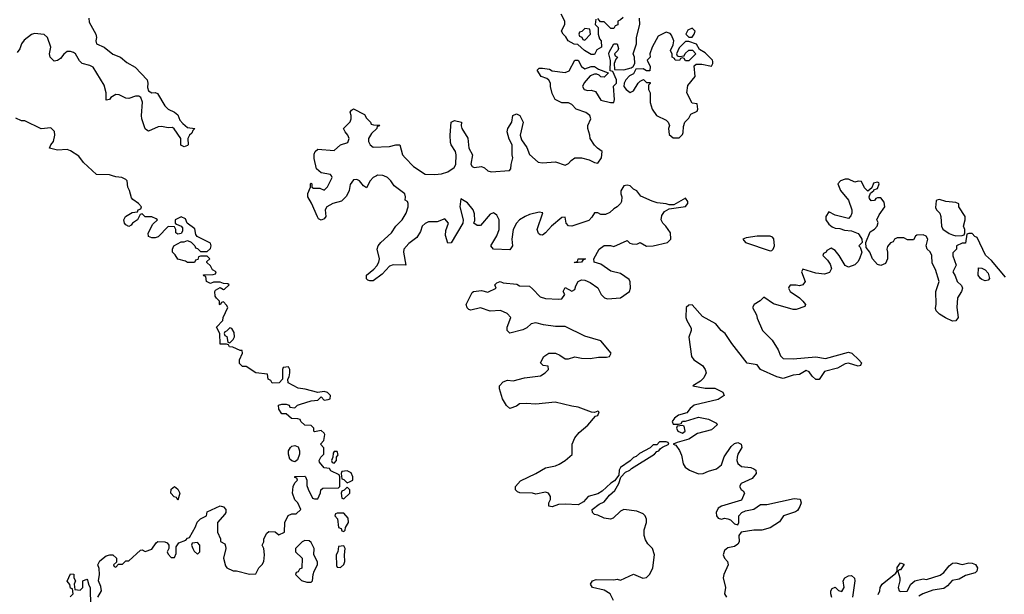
# Model space of a CAD drawing. Header units: inches. Extents: x 2601682 to 2755810, y 449311 to 584050.
# Tile 361 of 505: x 2701898 to 2707948, y 517428 to 520960. Entities that reach past the tile are written whole.
import ezdxf

# ---------------------------------------------------------------- set-up
doc = ezdxf.new("R2010")
doc.units = ezdxf.units.IN
doc.header["$MEASUREMENT"] = 0
doc.layers.add('C7501', color=7, linetype='Continuous')
doc.layers.add('C7502', color=7, linetype='Continuous')

msp = doc.modelspace()

# ---------------------------------------------------------------- linework, layer by layer
at = {"layer": 'C7501', "color": 2}
for points, elevation in [([(2702378, 517410), (2702402, 517450), (2702396.4, 517476.4), (2702382, 517510), (2702388, 517550), (2702387.3, 517587.3), (2702378, 517610), (2702390, 517634), (2702430, 517664.7), (2702451.6, 517671.6), (2702471.6, 517671.6), (2702494, 517650), (2702494, 517626), (2702474, 517610), (2702478, 517598), (2702490, 517594), (2702506, 517614), (2702530, 517614), (2702550, 517634), (2702570, 517634), (2702640.4, 517699.6), (2702650, 517702), (2702670, 517692), (2702710, 517704.7), (2702736.4, 517743.6), (2702748, 517752), (2702790, 517751.3), (2702803.6, 517743.6), (2702814, 517730), (2702814, 517710), (2702804.7, 517690), (2702810, 517674), (2702830, 517654), (2702850, 517654), (2702860.4, 517679.6), (2702860.4, 517719.6), (2702876.4, 517743.6), (2702919, 517761), (2702930, 517774), (2702942, 517778), (2702978, 517842), (2702989, 517871), (2703010, 517892), (2703046, 517910), (2703050, 517934), (2703130, 517971.3), (2703150, 517964.7), (2703164.7, 517950), (2703164.7, 517930), (2703159.8, 517920.2), (2703114, 517870), (2703114, 517810), (2703132, 517770), (2703132.7, 517752.7), (2703158, 517738), (2703163.6, 517723.6), (2703164.7, 517710), (2703151, 517650), (2703163.6, 517603.6), (2703171.6, 517591.6), (2703210, 517572), (2703230, 517571.3), (2703310, 517551.3), (2703350, 517554), (2703368, 517590), (2703388.9, 517611.1), (2703398, 517630), (2703402, 517670), (2703398, 517710), (2703388, 517730), (2703398, 517750), (2703398, 517770), (2703416.4, 517803.6), (2703430, 517814), (2703467.3, 517812.7), (2703490, 517794), (2703526, 517810), (2703528, 517870), (2703547.3, 517912.7), (2703570, 517922), (2703596.4, 517923.6), (2703626, 517950), (2703608, 517990), (2703588.7, 518008.7), (2703575.3, 518050), (2703578, 518090), (2703590, 518114), (2703606, 518130), (2703602, 518142), (2703590, 518146), (2703588, 518152), (2703650, 518154), (2703654, 518150), (2703662, 518130), (2703663.6, 518096.4), (2703670, 518074), (2703698, 518018), (2703710, 518014), (2703730, 518014), (2703747.3, 518052.7), (2703748, 518070), (2703760.4, 518079.6), (2703858, 518082), (2703866, 518090), (2703866, 518150), (2703862, 518162), (2703810, 518186), (2703802, 518202), (2703770, 518206), (2703740.4, 518240.4), (2703738, 518250), (2703749, 518271), (2703768, 518290), (2703767.3, 518327.3), (2703746, 518350), (2703767.3, 518372.7), (2703774, 518410), (2703770, 518418), (2703750, 518435.3), (2703710, 518426), (2703706, 518430), (2703706, 518450), (2703690, 518466), (2703650, 518468), (2703626, 518490), (2703622, 518502), (2703607.3, 518507.3), (2703568, 518508), (2703536.4, 518536.4), (2703510, 518538), (2703490, 518566), (2703489, 518590), (2703510, 518596), (2703536, 518596), (2703554, 518590), (2703558, 518578), (2703590, 518574), (2703606, 518590), (2703623.1, 518596.9), (2703690, 518618), (2703730, 518622), (2703750, 518642), (2703770, 518622), (2703794.6, 518625.4), (2703806, 518630), (2703808, 518650), (2703790, 518668), (2703770, 518675.3), (2703730, 518668), (2703651.6, 518688.4), (2703610, 518694), (2703547.3, 518727.3), (2703546, 518750), (2703554.6, 518765.4), (2703558, 518790), (2703558, 518810), (2703550, 518826), (2703518, 518822), (2703514, 518810), (2703514, 518750), (2703492.7, 518727.3), (2703450, 518726), (2703442, 518742), (2703426, 518750), (2703422, 518782), (2703350, 518788.7), (2703290, 518828), (2703268, 518828), (2703250, 518846), (2703248, 518870), (2703268, 518910), (2703266, 518926), (2703254, 518926), (2703207.3, 518947.3), (2703188.4, 518948.4), (2703182, 518962), (2703170, 518966), (2703130, 518966), (2703128, 519030), (2703108.7, 519070), (2703146, 519110), (2703148, 519130), (2703178, 519190), (2703170, 519206), (2703150, 519226), (2703138, 519222), (2703130, 519208), (2703126, 519210), (2703126, 519230), (2703107.3, 519247.3), (2703100.4, 519260.4), (2703098, 519290), (2703102, 519298), (2703130, 519314), (2703150, 519302), (2703156.4, 519303.6), (2703186, 519330), (2703176.4, 519336.4), (2703150, 519338), (2703130, 519346), (2703090, 519346), (2703070, 519338), (2703046, 519350), (2703042, 519382), (2703030, 519386), (2703028.7, 519391.3), (2703087.3, 519392.7), (2703102, 519398), (2703106, 519410), (2703083.1, 519423.1), (2703070, 519446), (2703047.3, 519467.3), (2703047.3, 519472.7), (2703066, 519490), (2703050, 519506), (2703010, 519506), (2702998, 519502), (2702994, 519486), (2702978, 519482), (2702972, 519468), (2702930, 519468), (2702916.4, 519476.4), (2702870, 519488), (2702854.6, 519514.6), (2702838, 519530), (2702838, 519550), (2702846, 519570), (2702890, 519594), (2702910, 519594), (2702930, 519602), (2702952.7, 519592.7), (2702974, 519570), (2702978, 519558), (2702990, 519554), (2703010, 519534), (2703050, 519534), (2703070, 519554), (2703075.3, 519570), (2703070, 519586), (2702988, 519628), (2702980.4, 519640.4), (2702973.6, 519673.6), (2702928.4, 519708.4), (2702916.5, 519736.5), (2702890, 519748), (2702854, 519730), (2702854, 519710), (2702862, 519702), (2702891.6, 519691.6), (2702899.6, 519679.6), (2702899.6, 519660.4), (2702890, 519646), (2702870, 519642), (2702858, 519650), (2702858, 519670), (2702850, 519686), (2702810, 519688), (2702750, 519626), (2702730, 519618), (2702710, 519618), (2702690, 519628), (2702688.4, 519648.4), (2702716.4, 519703.6), (2702746, 519730), (2702736.4, 519736.4), (2702710, 519748), (2702668.9, 519748.9), (2702650, 519766), (2702638, 519762), (2702622, 519730), (2702591.6, 519708.4), (2702583.6, 519696.4), (2702570, 519688), (2702550, 519698), (2702542, 519710), (2702538, 519730), (2702548, 519750), (2702590, 519774), (2702622, 519778), (2702626, 519790), (2702642, 519798), (2702646, 519810), (2702628, 519830), (2702593.6, 519853.6), (2702585.6, 519865.6), (2702574, 519910), (2702562, 519930), (2702558, 519970), (2702550, 519978), (2702526, 519990), (2702490, 519994), (2702468.6, 520000)], 6), ([(2704090.6, 520000), (2704071.3, 519990), (2704052, 519970), (2704030, 519926), (2704010, 519938), (2703986, 519970), (2703970, 519978), (2703950, 519975.3), (2703930, 519946), (2703922.8, 519910), (2703905.5, 519874.5), (2703874.9, 519845.1), (2703822, 519830), (2703786, 519810), (2703774.8, 519790), (2703778.8, 519750), (2703770, 519735.3), (2703750, 519728), (2703735.3, 519735.3), (2703728.4, 519748.4), (2703692.3, 519832.3), (2703668, 519870), (2703668.9, 519891.1), (2703686, 519930), (2703686, 519950), (2703690, 519954), (2703694, 519950), (2703694, 519930), (2703704.7, 519924.7), (2703743.6, 519923.6), (2703770, 519912), (2703790, 519932), (2703819, 519990), (2703813.6, 520000)], 2), ([(2705547, 517390), (2705527, 517430), (2705490, 517454), (2705419, 517470), (2705405.2, 517490), (2705419, 517510), (2705441.3, 517518.7), (2705550, 517516), (2705570, 517522), (2705590, 517514), (2705670, 517552), (2705726.4, 517526.4), (2705750, 517531.3), (2705770, 517551), (2705789.3, 517590), (2705799.3, 517670), (2705786, 517710), (2705758.7, 517738.7), (2705743.8, 517763.8), (2705735.6, 517790), (2705735.1, 517824.9), (2705749.3, 517870), (2705749.4, 517890), (2705742, 517910), (2705730, 517922), (2705690, 517938.4), (2705610, 517949), (2705590, 517939), (2705544.9, 517895.1), (2705529.4, 517889.4), (2705490, 517896), (2705450, 517914), (2705430, 517918), (2705418, 517930), (2705415.3, 517950), (2705458.4, 517981.6), (2705490, 517997.3), (2705522.7, 518037.3), (2705554.5, 518065.5), (2705579.3, 518110), (2705592.3, 518147.7), (2705621.5, 518178.5), (2705648, 518190), (2705658.6, 518201.4), (2705798, 518290), (2705813.6, 518306.4), (2705826, 518310), (2705835.3, 518324.7), (2705847.3, 518332.7), (2705886, 518350), (2705882, 518362), (2705870, 518366), (2705830, 518366), (2705812.7, 518347.3), (2705790, 518346), (2705771.6, 518328.4), (2705706.4, 518293.6), (2705685.4, 518274.6), (2705670, 518268), (2705650, 518248), (2705590, 518208), (2705581, 518190), (2705579.8, 518160.2), (2705554, 518126), (2705530, 518112), (2705477.6, 518062.4), (2705450, 518046), (2705391.3, 518030), (2705362.8, 517997.2), (2705330, 517977.2), (2705250, 517982), (2705210, 517979.3), (2705170, 517965.2), (2705150, 517969), (2705149, 517990), (2705159, 518010), (2705159, 518030), (2705148, 518050), (2705130, 518056), (2705070, 518044.5), (2705050, 518049.5), (2704972.3, 518052.3), (2704958, 518058), (2704945.2, 518070), (2704945.2, 518090), (2704974.8, 518125.2), (2705070, 518170.5), (2705130, 518206), (2705190, 518218), (2705212.5, 518227.5), (2705249.2, 518250), (2705292.9, 518287.1), (2705294, 518350), (2705309, 518390), (2705336.6, 518423.4), (2705390, 518466.8), (2705436.4, 518523.6), (2705450, 518526), (2705458, 518550), (2705450, 518552.7), (2705430, 518546), (2705412.7, 518547.3), (2705330, 518579), (2705290, 518584), (2705189.1, 518609.1), (2705070, 518596), (2705010, 518601.2), (2704970, 518599), (2704950, 518584), (2704910, 518569), (2704889.4, 518589.4), (2704864, 518630), (2704846, 518690), (2704846, 518710), (2704870, 518734), (2704896.4, 518743.6), (2704930, 518741), (2705000.9, 518759.1), (2705098, 518770), (2705128, 518790), (2705148, 518810), (2705146, 518830), (2705115.3, 518835.3), (2705098, 518850), (2705119, 518890), (2705149.3, 518910.7), (2705190, 518910.6), (2705218, 518898), (2705250, 518874.8), (2705270, 518874.8), (2705310, 518886.8), (2705350, 518879.1), (2705402.7, 518877.3), (2705454.6, 518885.4), (2705504.5, 518884.5), (2705522, 518890), (2705531.8, 518910), (2705470, 518985.2), (2705370, 519015.1), (2705250, 519074), (2705190, 519073.2), (2705116, 519084), (2705070, 519097.2), (2705042, 519090), (2705014, 519066), (2704990, 519053.2), (2704910, 519034), (2704894, 519050), (2704894, 519070), (2704915.3, 519130), (2704894, 519154), (2704852.9, 519172.9), (2704790, 519169.2), (2704730, 519189.4), (2704670, 519175.3), (2704658, 519178), (2704648.4, 519188.4), (2704642, 519210), (2704678, 519282), (2704686, 519290), (2704736, 519296), (2704774.6, 519285.4), (2704826, 519310), (2704818, 519330), (2704830, 519342), (2704850, 519351.3), (2704870, 519342), (2704954, 519334), (2704970, 519324.7), (2705030, 519321), (2705050, 519306), (2705096.9, 519256.9), (2705130, 519246), (2705210, 519241), (2705230, 519244.7), (2705248, 519270), (2705238, 519290), (2705250, 519314), (2705290, 519292), (2705310, 519302), (2705315.3, 519324.7), (2705329, 519351), (2705350, 519361), (2705370, 519358.8), (2705404.5, 519344.5), (2705450, 519311.3), (2705471.3, 519270), (2705492, 519250), (2705510, 519244.9), (2705590, 519250.6), (2705645.2, 519290), (2705652, 519310), (2705648.9, 519348.9), (2705643.1, 519363.1), (2705590, 519399), (2705530, 519413.2), (2705470, 519457.2), (2705428, 519470), (2705426, 519490), (2705458, 519550), (2705490, 519572), (2705528.4, 519571.6), (2705550, 519564.7), (2705630, 519602), (2705646.4, 519586.4), (2705662, 519582), (2705690, 519581), (2705710, 519591), (2705750, 519567.7), (2705790, 519570.7), (2705878, 519590), (2705899, 519610), (2705897.2, 519650), (2705869.2, 519690), (2705849.3, 519710), (2705840.9, 519730), (2705844.5, 519755.5), (2705860.1, 519779.9), (2705890, 519798), (2705990, 519811.3), (2706004, 519830), (2706003.1, 519843.1), (2705990, 519862), (2705918, 519822), (2705890, 519822), (2705870, 519828.7), (2705814.9, 519834.9), (2705784.2, 519844.2), (2705715.5, 519875.5), (2705690, 519908), (2705670, 519918), (2705650, 519938), (2705630, 519942), (2705610, 519938), (2705591.6, 519908.4), (2705591.3, 519890), (2705598.8, 519870), (2705596.8, 519843.2), (2705590.6, 519829.4), (2705570.4, 519809.6), (2705550, 519798), (2705525.5, 519774.5), (2705498, 519762), (2705470, 519762), (2705450, 519771.6), (2705430, 519772.3), (2705414.6, 519745.4), (2705394.9, 519725.1), (2705310, 519696.9), (2705290, 519691.6), (2705270, 519693.2), (2705256, 519710), (2705250, 519746), (2705230, 519744), (2705166, 519690), (2705130, 519648.7), (2705110, 519635.3), (2705096.4, 519636.4), (2705085.2, 519645.2), (2705077.2, 519670), (2705112, 519772), (2705090, 519776.2), (2705030, 519762.9), (2705004, 519750), (2704970, 519729.3), (2704950.7, 519710), (2704930.8, 519670), (2704923, 519610), (2704926.8, 519570), (2704910, 519545.2), (2704810, 519548.7), (2704794, 519570), (2704830, 519631.3), (2704843.7, 519670), (2704845.2, 519730), (2704830, 519759), (2704810, 519772.3), (2704790, 519764), (2704730, 519695.3), (2704710, 519695.3), (2704688, 519710), (2704694, 519726), (2704692.9, 519767.1), (2704684, 519790), (2704650, 519834), (2704610, 519858), (2704602.8, 519810), (2704622.8, 519730), (2704621, 519710), (2704550, 519588), (2704530, 519586), (2704514, 519634), (2704516.5, 519663.5), (2704533.2, 519710), (2704510, 519735.3), (2704463.6, 519716.4), (2704410, 519718), (2704390, 519708), (2704372, 519690), (2704362, 519658), (2704338.5, 519621.5), (2704290, 519584), (2704258.8, 519550), (2704257.3, 519530), (2704272, 519450), (2704192.3, 519452.3), (2704170, 519445.2), (2704125.2, 519394.8), (2704070, 519355.3), (2704050, 519355.3), (2704038, 519358), (2704030, 519366), (2704028.7, 519390), (2704074.5, 519425.5), (2704093.8, 519446.2), (2704105.2, 519470), (2704109.2, 519490), (2704094, 519550), (2704102, 519570), (2704117.2, 519590), (2704182, 519650), (2704209.4, 519690.6), (2704248.7, 519730), (2704273.2, 519770), (2704286, 519810), (2704286, 519830), (2704282, 519842), (2704266, 519850), (2704268.7, 519870), (2704264, 519890), (2704198.6, 519938.6), (2704179, 519970), (2704159, 519990), (2704136.1, 520000)], 2), ([(2707956.6, 519376.6), (2707870, 519479), (2707832.9, 519512.9), (2707782, 519622), (2707767.3, 519627.3), (2707750, 519646), (2707730, 519646), (2707718, 519642), (2707710, 519586), (2707690, 519586), (2707654, 519570), (2707654, 519550), (2707632.7, 519527.3), (2707632.7, 519507.3), (2707652, 519450), (2707632, 519410), (2707646.4, 519386.4), (2707658, 519350), (2707686, 519326), (2707692, 519310), (2707686, 519290), (2707660.7, 519250), (2707657.3, 519190), (2707664, 519130), (2707650.4, 519109.6), (2707630, 519106.6), (2707586.3, 519126.3), (2707549.2, 519150), (2707528.7, 519170), (2707524.7, 519184.7), (2707529.1, 519210.9), (2707526.6, 519290), (2707549, 519350), (2707525.2, 519425.2), (2707504.1, 519464.1), (2707504, 519510), (2707493.2, 519533.2), (2707475.3, 519550), (2707468.7, 519570), (2707478, 519610), (2707468.4, 519628.4), (2707450, 519638), (2707410, 519635.3), (2707402, 519630), (2707390, 519606), (2707352.7, 519607.3), (2707330, 519618), (2707290, 519618), (2707274, 519610), (2707264.7, 519595.3), (2707250, 519588), (2707230, 519566), (2707226, 519550), (2707231.3, 519530), (2707231, 519489), (2707218.8, 519461.2), (2707190, 519448.7), (2707170, 519455.3), (2707139, 519490), (2707122, 519530), (2707100.4, 519560.4), (2707098, 519590), (2707124, 519656), (2707150, 519672), (2707168, 519690), (2707172.7, 519712.7), (2707166, 519730), (2707179, 519761), (2707214, 519810), (2707210, 519838), (2707190, 519864), (2707170, 519864), (2707159.6, 519860.4), (2707150, 519848), (2707130, 519846), (2707120.4, 519860.4), (2707118, 519870), (2707126, 519894), (2707146, 519910), (2707146, 519914), (2707170, 519922), (2707179, 519950), (2707176.5, 519956.5), (2707170, 519962), (2707145.4, 519954.6), (2707134, 519926), (2707110, 519906), (2707090, 519926), (2707070, 519966), (2707050, 519968), (2707030, 519962), (2706990, 519979), (2706970, 519979), (2706942, 519970), (2706924.7, 519950), (2706941, 519910), (2706990.8, 519850), (2707012, 519790), (2707012, 519770), (2707005.4, 519754.6), (2706990, 519738), (2706910, 519758), (2706870, 519778), (2706852, 519750), (2706852, 519730), (2706870, 519702), (2706890, 519686), (2706910, 519678), (2706936.9, 519676.9), (2706965.4, 519665.4), (2707010, 519662), (2707050, 519644.7), (2707057.3, 519637.3), (2707072, 519610), (2707074, 519590), (2707054, 519570), (2707062, 519562), (2707072, 519530), (2707058.8, 519490), (2707047.9, 519472.1), (2707030, 519454), (2706990, 519438), (2706970, 519448), (2706934, 519510), (2706910, 519542), (2706884.7, 519555.3), (2706858, 519542), (2706854, 519530), (2706838, 519522), (2706834, 519510), (2706862, 519482), (2706878, 519458), (2706886, 519430), (2706874, 519406), (2706843.5, 519396.5), (2706790, 519400.9), (2706710, 519426), (2706702, 519410), (2706724.7, 519350), (2706711.3, 519330), (2706690, 519324), (2706670, 519328.7), (2706632, 519328), (2706623.6, 519316.4), (2706622, 519310), (2706632, 519290), (2706690, 519250.8), (2706711, 519230), (2706726, 519210), (2706723.6, 519196.4), (2706670, 519178), (2706650, 519179.3), (2706530, 519214), (2706470, 519254), (2706447.3, 519232.7), (2706412, 519210), (2706402, 519190), (2706425.2, 519145.2), (2706430, 519124.7), (2706462.8, 519050), (2706522.8, 518990), (2706558.8, 518930), (2706574, 518894), (2706590, 518878), (2706650, 518874.8), (2706790, 518887.7), (2706850, 518876.3), (2706990, 518915.8), (2707010.8, 518910), (2707054.8, 518870), (2707070.4, 518850), (2707064.7, 518835.3), (2707050, 518829.3), (2706990, 518849.4), (2706970, 518844.5), (2706923.1, 518816.9), (2706842.8, 518797.2), (2706810, 518748.7), (2706790, 518749.2), (2706768, 518768), (2706750, 518796), (2706730, 518802.7), (2706690, 518778), (2706650, 518775.1), (2706590, 518755.1), (2706550, 518764.5), (2706450, 518809), (2706430, 518839), (2706369, 518849), (2706274, 518970), (2706234, 519030), (2706208.7, 519050), (2706175.3, 519090), (2706094.8, 519134.8), (2706030, 519208), (2706010, 519206), (2705994, 519190), (2705992, 519130), (2705998, 519110), (2706023.6, 519063.6), (2706024.7, 519050), (2706010.9, 519009.1), (2706027.2, 518890), (2706040.7, 518870), (2706094, 518834), (2706110.7, 518810), (2706116.3, 518790), (2706101.1, 518758.9), (2706081.4, 518738.6), (2706034, 518710), (2706110, 518696), (2706170, 518696), (2706218, 518670), (2706226, 518650), (2706190, 518626), (2706042, 518590), (2706018, 518570), (2705996.8, 518543.2), (2705946.8, 518530), (2705921, 518510), (2705906.8, 518490), (2705912.7, 518472.7), (2705947.3, 518472.7), (2705962, 518478), (2705970, 518492), (2705990, 518492), (2706070, 518516), (2706130, 518504), (2706179.8, 518479.8), (2706184.7, 518470), (2706150, 518439.3), (2706063, 518417), (2706010, 518382), (2705938, 518362), (2705914, 518350), (2705930, 518344.7), (2705952.5, 518312.5), (2705964.2, 518284.2), (2705975.8, 518230), (2705987, 518210), (2706014.8, 518190), (2706070, 518167.6), (2706098, 518170), (2706130, 518184.9), (2706180.2, 518199.8), (2706210, 518224.7), (2706227.3, 518272.7), (2706270, 518336), (2706290, 518354.8), (2706310, 518361), (2706331, 518351), (2706334.8, 518330), (2706311, 518290), (2706306.8, 518270), (2706304.9, 518250), (2706310, 518232), (2706334.4, 518214.4), (2706390, 518208), (2706410, 518199.1), (2706420.7, 518190), (2706424, 518170), (2706399.5, 518140.5), (2706332, 518110), (2706322, 518090), (2706331.6, 518071.6), (2706343.6, 518063.6), (2706352, 518050), (2706332.8, 518007.2), (2706210, 517969.3), (2706190, 517958), (2706178.7, 517930), (2706179.5, 517910), (2706190, 517895.5), (2706210, 517890.7), (2706230, 517896), (2706250, 517892), (2706266, 517886), (2706290, 517862), (2706310, 517854), (2706318, 517870), (2706318, 517910), (2706335.3, 517930), (2706358, 517942), (2706409.4, 517950.6), (2706450, 517981), (2706490, 517979.1), (2706656.7, 518016.7), (2706693.2, 518013.2), (2706700.7, 517990), (2706692.8, 517967.2), (2706677.1, 517942.9), (2706665.8, 517934.2), (2706591.3, 517910), (2706566.4, 517873.6), (2706510, 517837.2), (2706458.4, 517821.6), (2706410, 517822.9), (2706331, 517809), (2706318, 517790), (2706318.8, 517750), (2706310, 517735.3), (2706290, 517722.7), (2706250, 517714.5), (2706230, 517698), (2706221.6, 517670), (2706228.2, 517650), (2706247.3, 517630), (2706251.3, 517610), (2706225.3, 517550), (2706221.3, 517530), (2706235.8, 517470), (2706228.5, 517430), (2706241, 517410)], 2), ([(2707172.9, 517427.1), (2707184, 517450), (2707185.2, 517470), (2707197.2, 517490), (2707282, 517558), (2707289, 517571), (2707290, 517592), (2707310, 517622), (2707330, 517614), (2707330.8, 517610), (2707310, 517578), (2707302, 517578), (2707294, 517570), (2707306, 517530), (2707306.8, 517510), (2707296, 517470), (2707302, 517450), (2707310, 517446), (2707352, 517448), (2707374, 517490), (2707398, 517510), (2707450, 517522.8), (2707470, 517518.8), (2707555.1, 517544.9), (2707577.6, 517562.4), (2707610, 517604), (2707630, 517618.8), (2707650, 517620.7), (2707690, 517610.6), (2707730, 517620.5), (2707750, 517620.4), (2707770.3, 517610.3), (2707783, 517590), (2707780.5, 517570), (2707770, 517559.5), (2707710, 517544.2), (2707670, 517522), (2707627, 517513), (2707600.3, 517479.7), (2707575.8, 517464.2), (2707510, 517453.6), (2707448.6, 517431.4), (2707423.1, 517416.9)], 2), ([(2702208.4, 517411.6), (2702226, 517430), (2702222, 517462), (2702210, 517466), (2702207.3, 517487.3), (2702189.1, 517509.1), (2702210, 517554), (2702231.6, 517551.6), (2702232, 517530), (2702242, 517510), (2702234, 517490), (2702238, 517458), (2702270, 517454), (2702286, 517470), (2702286, 517510), (2702310, 517522), (2702315.3, 517515.3), (2702323.6, 517483.6), (2702332, 517470), (2702332.7, 517352.7)], 6), ([(2706889.4, 517409.4), (2706882.7, 517430), (2706882.7, 517450), (2706890, 517464.7), (2706910, 517472), (2706930, 517452), (2706950, 517446), (2706964, 517470), (2706957.2, 517510), (2706969, 517530), (2706990, 517542), (2707010, 517544), (2707027.9, 517527.9), (2707030.5, 517510), (2707014.8, 517410)], 2)]:
    msp.add_lwpolyline(points, dxfattribs=dict(at, elevation=elevation))
for points, elevation in [([(2707550, 519855.3), (2707534, 519850), (2707530, 519846), (2707524.7, 519804.7), (2707532, 519790), (2707551.3, 519770), (2707558, 519750), (2707562.8, 519690), (2707570, 519672), (2707610, 519644.7), (2707630, 519638), (2707650, 519632), (2707690, 519634), (2707702, 519638), (2707706, 519650), (2707706, 519670), (2707698, 519690), (2707708, 519730), (2707708, 519750), (2707668.7, 519810), (2707668, 519828), (2707650, 519835.3), (2707590, 519842)], 2), ([(2706510, 519628.7), (2706430, 519628.7), (2706362, 519618), (2706342, 519610), (2706358, 519590), (2706510, 519539.1), (2706519.5, 519540.5), (2706529, 519550), (2706536, 519570), (2706532.3, 519612.3), (2706523.1, 519623.1)], 2), ([(2705310, 519466), (2705308, 519470), (2705326, 519474), (2705329.5, 519490.5), (2705374, 519490), (2705358, 519482), (2705350, 519468.7)], 2), ([(2707830, 519355.3), (2707810, 519362), (2707802, 519370), (2707788.7, 519390), (2707790, 519434), (2707810, 519432), (2707830, 519422), (2707850, 519402), (2707858, 519370), (2707850, 519358)], 2), ([(2703190, 519066), (2703170, 519046), (2703158, 519042), (2703154, 519030), (2703158, 519018), (2703171.6, 519011.6), (2703178, 518978), (2703190, 518974), (2703210, 518994), (2703218, 519010), (2703216.4, 519036.4), (2703202, 519062)], 6), ([(2705970, 518466), (2705938, 518462), (2705934, 518450), (2705942, 518430), (2705970, 518418), (2705988, 518430), (2705982, 518462)], 2), ([(2703590, 518242), (2703570, 518248), (2703559, 518259), (2703549.2, 518290), (2703549.3, 518310.7), (2703562, 518330), (2703570, 518338), (2703590, 518342), (2703610, 518334), (2703618, 518310), (2703618, 518290), (2703605.4, 518254.6)], 6), ([(2703850, 518306), (2703830, 518306), (2703823.6, 518296.4), (2703822, 518270), (2703814, 518250), (2703818, 518238), (2703830, 518234), (2703846, 518250), (2703846, 518270), (2703855.3, 518284.7)], 6), ([(2703910, 518186), (2703878, 518182), (2703874, 518170), (2703878, 518138), (2703890, 518134), (2703910, 518114), (2703930, 518122), (2703946, 518130), (2703946, 518150), (2703934.6, 518174.6)], 6), ([(2702870, 518006), (2702862, 518022), (2702847.3, 518027.3), (2702828, 518050), (2702830, 518074), (2702848.9, 518091.1), (2702870, 518074), (2702882, 518050)], 6), ([(2703910, 518086), (2703892.7, 518067.3), (2703878, 518062), (2703874, 518050), (2703878, 518018), (2703890, 518014), (2703926, 518050), (2703926, 518070)], 6), ([(2703890, 517926), (2703850, 517926), (2703838, 517922), (2703834, 517910), (2703852, 517892), (2703858, 517838), (2703872.7, 517832.7), (2703878, 517818), (2703890, 517814), (2703898, 517822), (2703900.4, 517839.6), (2703918, 517870), (2703916.4, 517896.4)], 6), ([(2703650, 517758), (2703634, 517750), (2703594, 517710), (2703594, 517690), (2703634, 517650), (2703631.1, 517588.9), (2703618, 517582), (2703610, 517566), (2703598, 517562), (2703594, 517550), (2703630, 517512), (2703662, 517502), (2703690, 517502), (2703698, 517510), (2703702, 517550), (2703708.7, 517570), (2703728.7, 517610), (2703728.4, 517628.4), (2703706, 517670), (2703708, 517710), (2703690, 517746), (2703676.4, 517756.4)], 6), ([(2702990, 517746), (2702958, 517742), (2702954, 517730), (2702962, 517710), (2702970, 517694), (2702990, 517674), (2703006, 517690), (2703006, 517730)], 6), ([(2703890, 517726), (2703858, 517722), (2703854, 517690), (2703842, 517670), (2703845.4, 517605.4), (2703850, 517594), (2703870, 517592), (2703890, 517612), (2703897.2, 517630), (2703893.2, 517670), (2703898, 517710)], 6)]:
    msp.add_lwpolyline(points, close=True, dxfattribs=dict(at, elevation=elevation))
at = {"layer": 'C7502', "color": 2}
for points, elevation in [([(2702322.8, 520970), (2702324.5, 520944.5), (2702366, 520870), (2702370.8, 520850), (2702366, 520830), (2702371.1, 520811.1), (2702418, 520790), (2702470, 520746.8), (2702518, 520730), (2702555.9, 520695.9), (2702608, 520668), (2702681, 520590), (2702686, 520570), (2702683.5, 520543.5), (2702690, 520522), (2702710, 520511), (2702730, 520511.3), (2702746, 520506), (2702791, 520430), (2702811.3, 520410), (2702850.4, 520390.4), (2702870, 520374.8), (2702882.5, 520342.5), (2702900.7, 520320.7), (2702930, 520298), (2702974, 520290), (2702962, 520278), (2702956.9, 520263.1), (2702942, 520250), (2702932, 520230), (2702934, 520190), (2702930, 520186), (2702910, 520178), (2702888.7, 520188.7), (2702888, 520230), (2702848.4, 520288.4), (2702836.4, 520296.4), (2702810, 520295.3), (2702770, 520304), (2702750, 520301.2), (2702690, 520274), (2702680.2, 520280.2), (2702669.4, 520289.4), (2702649.3, 520350), (2702646, 520370), (2702652.7, 520452.7), (2702642, 520482), (2702630, 520488.7), (2702610, 520489), (2702570, 520476), (2702550, 520477.2), (2702510, 520497.2), (2702490, 520499.3), (2702458.8, 520481.2), (2702450, 520468.7), (2702430, 520466), (2702429.3, 520510.7), (2702418, 520558), (2702350, 520668.7), (2702330, 520679), (2702282, 520690), (2702266.8, 520706.8), (2702242, 520750), (2702230, 520759), (2702210, 520764), (2702190, 520764), (2702170, 520748.7), (2702150, 520722), (2702130.7, 520709.3), (2702110, 520704), (2702085.2, 520730), (2702081.2, 520750), (2702088.9, 520791.1), (2702069.3, 520849.3), (2702049.1, 520869.1), (2701990, 520874), (2701970, 520869), (2701926, 520834), (2701908.5, 520811.5), (2701899.9, 520780.1), (2701882, 520758)], 2), ([(2703813.6, 520000), (2703808.9, 520008.9), (2703750, 520019), (2703722.7, 520042.7), (2703707.3, 520107.3), (2703707, 520133), (2703713.2, 520150), (2703730, 520164), (2703830, 520154.8), (2703870, 520191.3), (2703914.6, 520205.4), (2703922, 520230), (2703915.3, 520250), (2703898, 520270), (2703888.7, 520290), (2703928.9, 520331.1), (2703935.3, 520350), (2703935.3, 520370), (2703928.4, 520391.6), (2703936.4, 520403.6), (2703950, 520412), (2704016.9, 520376.9), (2704030, 520354), (2704054, 520330), (2704058, 520318), (2704072.7, 520312.7), (2704111.6, 520311.6), (2704106, 520306), (2704094, 520306), (2704092, 520290), (2704059.8, 520260.2), (2704041, 520230), (2704041, 520210), (2704051.3, 520190), (2704070, 520176), (2704170, 520181), (2704210, 520191), (2704234, 520190), (2704251, 520130), (2704266, 520110), (2704318, 520058), (2704390, 520010.7), (2704450, 520007.3), (2704490, 520011.3), (2704530, 520024.7), (2704569, 520051), (2704578, 520070), (2704581.2, 520130), (2704577.2, 520150), (2704549.5, 520189.5), (2704544.5, 520204.5), (2704543.7, 520250), (2704549, 520330), (2704570, 520341), (2704614, 520330), (2704612, 520308), (2704616, 520290), (2704652.5, 520232.5), (2704659.1, 520170), (2704680.7, 520130), (2704671.3, 520071.3), (2704678, 520058), (2704690, 520051.3), (2704736.9, 520056.9), (2704754, 520050), (2704774, 520030), (2704794.6, 520025.4), (2704907.3, 520032.7), (2704916.4, 520043.6), (2704918, 520070), (2704928.7, 520110), (2704924, 520130), (2704924, 520190), (2704905.6, 520225.6), (2704892.7, 520270), (2704897.2, 520290), (2704922.7, 520330), (2704929.1, 520370.9), (2704950, 520382), (2704970.9, 520370.9), (2704991, 520330), (2704974, 520250), (2704981.6, 520221.6), (2705013.7, 520173.7), (2705030, 520131.3), (2705084, 520084), (2705110, 520080.5), (2705190, 520086.3), (2705250, 520064.9), (2705270, 520074.8), (2705286, 520094), (2705310, 520110.8), (2705350, 520110.8), (2705397.5, 520097.5), (2705430, 520081), (2705450, 520078), (2705474, 520110), (2705478, 520150), (2705449.2, 520169.2), (2705429.3, 520189.3), (2705404, 520230), (2705402, 520250), (2705388.7, 520290), (2705388.7, 520310), (2705408.7, 520350), (2705402, 520370), (2705378, 520390), (2705318, 520410), (2705290, 520438), (2705270, 520448), (2705230, 520448), (2705188.9, 520468.9), (2705170, 520506), (2705159, 520550), (2705159, 520570), (2705150, 520588), (2705137.2, 520597.2), (2705102, 520610), (2705078, 520650), (2705090, 520662), (2705110, 520661), (2705154.8, 520654.8), (2705170, 520646), (2705250, 520634.8), (2705275.1, 520644.9), (2705310, 520711), (2705330.6, 520710.6), (2705350, 520672), (2705370, 520658), (2705410, 520672), (2705430, 520672), (2705455.3, 520655.3), (2705514, 520634), (2705514, 520630), (2705490, 520606), (2705470, 520608.7), (2705459.3, 520619.3), (2705444.7, 520624.7), (2705430, 520625.2), (2705404.5, 520615.5), (2705367.5, 520572.5), (2705356, 520550), (2705366, 520530), (2705390, 520524.9), (2705410, 520526.8), (2705437.3, 520517.3), (2705470, 520464.7), (2705528.9, 520451.1), (2705548.4, 520451.6), (2705553.2, 520470), (2705548, 520552), (2705566, 520570), (2705566, 520590), (2705542, 520642), (2705526, 520646), (2705528.9, 520708.9), (2705518, 520750), (2705520.4, 520759.6), (2705548.9, 520811.1), (2705570, 520812), (2705578, 520782), (2705574, 520770), (2705554, 520750), (2705558, 520738), (2705572, 520730), (2705562, 520718), (2705552, 520690), (2705554, 520654), (2705610, 520651.3), (2705656.4, 520663.6), (2705668.4, 520671.6), (2705678, 520690), (2705675.3, 520730), (2705668.7, 520750), (2705688.9, 520811.1), (2705689.1, 520850.9), (2705708.7, 520930), (2705706, 520970)], 2), ([(2705438, 520962), (2705434, 520930), (2705452, 520912), (2705452, 520870), (2705461, 520841), (2705472, 520830), (2705474, 520790), (2705445.4, 520774.6), (2705430, 520746), (2705410, 520746), (2705368, 520770), (2705328, 520808), (2705306, 520810), (2705269.1, 520829.1), (2705254.6, 520854.6), (2705238, 520870), (2705228, 520890), (2705247.3, 520932.7), (2705248, 520950), (2705226, 520994)], 2), ([(2705606, 520974), (2705590, 520958), (2705574, 520950), (2705572.7, 520927.3), (2705558, 520922), (2705550, 520906), (2705530, 520906), (2705490, 520946), (2705467.3, 520947.3), (2705450, 520966)], 2), ([(2702468.6, 520000), (2702450, 520005.2), (2702370, 520009), (2702290, 520082), (2702261.2, 520121.2), (2702210, 520154), (2702190, 520161.2), (2702130, 520157), (2702082, 520170), (2702089.2, 520190), (2702106.6, 520210), (2702114.5, 520250), (2702112.9, 520272.9), (2702090, 520295.3), (2702030, 520289), (2701930, 520338), (2701910, 520338), (2701874.6, 520354.6)], 6), ([(2704136.1, 520000), (2704130, 520002.7), (2704096.8, 520003.2), (2704090.6, 520000)], 2)]:
    msp.add_lwpolyline(points, dxfattribs=dict(at, elevation=elevation))
at = {"layer": 'C7502', "color": 2, "elevation": 2}
for points in [[(2705370, 520906), (2705352.7, 520887.3), (2705338, 520882), (2705334, 520870), (2705338, 520858), (2705352.7, 520852.7), (2705358, 520838), (2705370, 520834), (2705406, 520870), (2705402, 520902)], [(2706030, 520908), (2706004.7, 520895.3), (2705992, 520870), (2706010, 520852), (2706030, 520852), (2706042, 520870), (2706048, 520890)], [(2705870, 520882), (2705822, 520858), (2705784.7, 520790), (2705771.3, 520750), (2705771.6, 520728.4), (2705754, 520710), (2705771.6, 520671.6), (2705770, 520646), (2705750, 520646), (2705730, 520658), (2705683.6, 520656.4), (2705670, 520626), (2705645.4, 520614.6), (2705622, 520590), (2705612, 520570), (2705611.3, 520550), (2705624.7, 520530), (2705650, 520511.3), (2705670, 520522), (2705698, 520570), (2705710, 520582), (2705732, 520592), (2705750, 520574), (2705772.7, 520572.7), (2705772.7, 520567.3), (2705762, 520558), (2705762, 520530), (2705772, 520510), (2705772, 520450), (2705784.7, 520410), (2705812, 520370), (2705870, 520342), (2705882, 520330), (2705892, 520310), (2705884.7, 520290), (2705890, 520254), (2705912.7, 520232.7), (2705950, 520234), (2705970, 520254), (2705974.6, 520265.4), (2705976.4, 520303.6), (2705986, 520330), (2706010, 520354), (2706022, 520378), (2706062, 520398), (2706066, 520410), (2706062, 520442), (2706030, 520446), (2705998, 520510), (2706004.7, 520555.3), (2706048.7, 520610), (2706043.1, 520676.9), (2706054.6, 520685.4), (2706090, 520686.8), (2706150, 520674), (2706158, 520690), (2706156.4, 520703.6), (2706155.3, 520710), (2706110, 520755.3), (2706076.4, 520776.4), (2706058, 520810), (2706010, 520826), (2705990, 520826), (2705950, 520786), (2705934, 520750), (2705938, 520738), (2705950, 520734), (2705982, 520738), (2705987.3, 520752.7), (2706010, 520772), (2706031.6, 520771.6), (2706052, 520750), (2706010, 520706), (2705990, 520706), (2705982, 520722), (2705970, 520726), (2705958, 520722), (2705951.6, 520708.4), (2705926, 520710), (2705922, 520722), (2705908, 520730), (2705907.3, 520747.3), (2705898, 520770), (2705914.6, 520805.4), (2705918, 520830), (2705904, 520864), (2705894.6, 520874.6)]]:
    msp.add_lwpolyline(points, close=True, dxfattribs=at)

doc.saveas('drawing.dxf')
